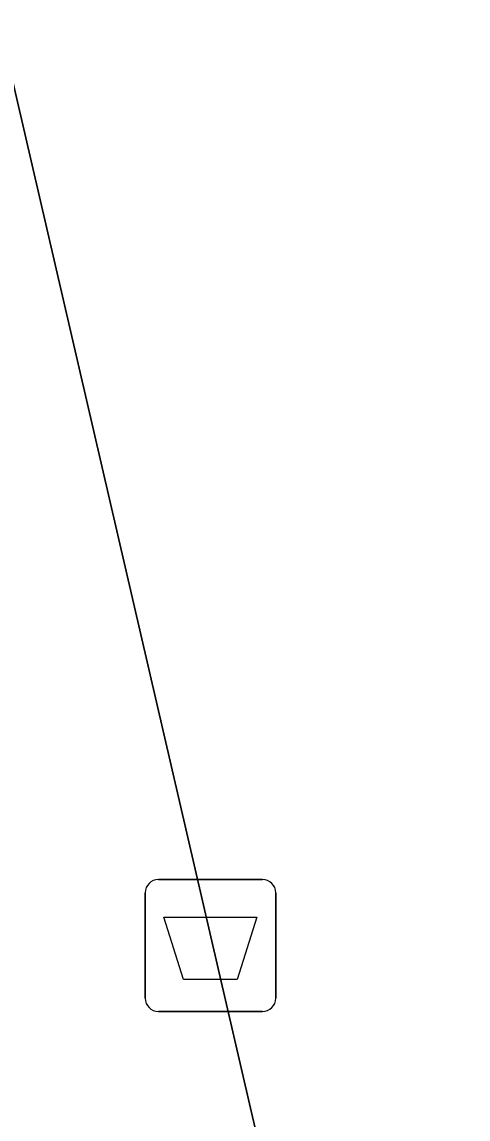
# Model space of a CAD drawing. Extents: x 162172 to 163187, y 382874 to 383685.
# Drawn here: x 163104.52 to 163107.9, y 383574.77 to 383583.09 of the extents above; entities that cross this region are included whole.
import ezdxf

# ---------------------------------------------------------------- set-up
doc = ezdxf.new("R2010")
doc.units = 0
doc.layers.add('IMGEO_Afvalbak', color=7, linetype='Continuous')
doc.layers.add('IMGEO_Voetpad_open', color=7, linetype='Continuous')

msp = doc.modelspace()

# ---------------------------------------------------------------- linework, layer by layer
at = {"layer": 'IMGEO_Afvalbak'}
for p, q in [((163105.5541, 383576.5885), (163106.3439, 383576.5885)), ((163106.3439, 383576.5885), (163105.5541, 383576.5885)), ((163105.4541, 383575.6895), (163105.4541, 383576.4885)), ((163105.4541, 383576.4885), (163105.4541, 383575.6895)), ((163106.4439, 383576.4885), (163106.4439, 383575.6895)), ((163106.4439, 383575.6895), (163106.4439, 383576.4885)), ((163106.3439, 383575.5895), (163105.5541, 383575.5895)), ((163105.5541, 383575.5895), (163106.3439, 383575.5895))]:
    msp.add_line(p, q, dxfattribs=at)
msp.add_lwpolyline([(163105.5968, 383576.3034), (163106.3012, 383576.3034), (163106.1524, 383575.8325), (163105.7456, 383575.8325), (163105.5968, 383576.3034)], dxfattribs=at)
for centre, start, end in [((163105.5541, 383576.4885), 90, 180), ((163105.5541, 383576.4885), 90, 180), ((163106.3439, 383576.4885), 0, 90), ((163106.3439, 383576.4885), 360, 90), ((163105.5541, 383575.6895), 180, 270), ((163105.5541, 383575.6895), 180, 270), ((163106.3439, 383575.6895), 270, 0), ((163106.3439, 383575.6895), 270, 0)]:
    msp.add_arc(centre, 0.1, start, end, dxfattribs=at)
at = {"layer": 'IMGEO_Voetpad_open'}
for points in [[(163108.032, 383596.826), (163108.085, 383596.943), (163106.894, 383602.127), (163100.61, 383600.771), (163104.359, 383583.027), (163106.777, 383572.599), (163108.128, 383572.917)], [(163102.422, 383571.574), (163106.777, 383572.599), (163104.359, 383583.027)]]:
    msp.add_lwpolyline(points, dxfattribs=at)

doc.saveas('drawing.dxf')
